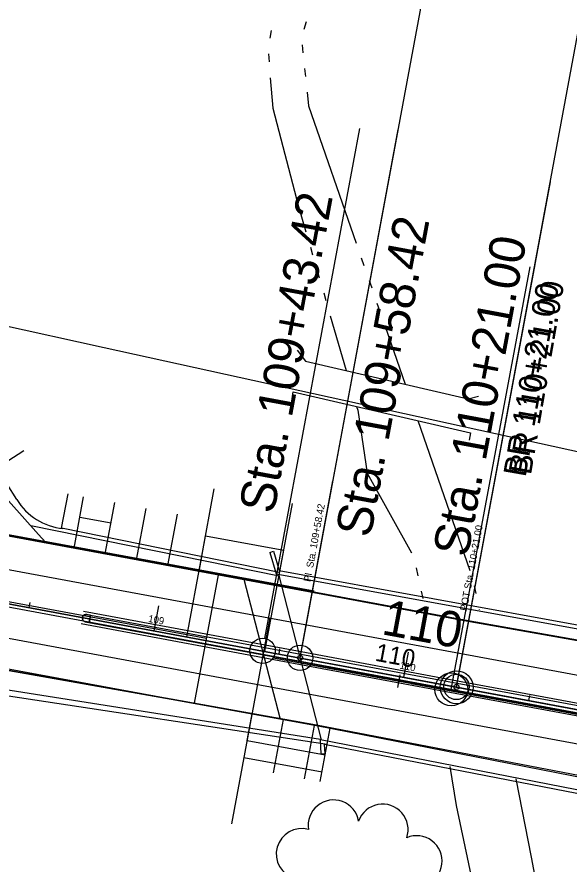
# Model space of a CAD drawing. Extents: x -25029 to 2274964, y -81170 to 687028.
# Drawn here: x -6124.7 to -5907.4, y -66347.5 to -66014 of the extents above; entities that cross this region are included whole.
import ezdxf

# ---------------------------------------------------------------- set-up
doc = ezdxf.new("R2010")
doc.units = 0
for name, color, linetype in [('81911BEA - RW_X_Fee_RW', 7, 'Continuous'), ('BD_X_Canopy', 7, 'Continuous'), ('BR_X_Rail_Object', 7, 'Continuous'), ('BRIDGE', 7, 'Continuous'), ('Default', 7, 'Continuous'), ('GE_X_CL_100', 7, 'Continuous'), ('GE_X_CL_20', 7, 'Continuous'), ('GK_Visualization', 7, 'Continuous'), ('MT_P_Edge_Line', 7, 'Continuous'), ('MT_P_Lane_Line', 7, 'Continuous'), ('PM_P_Stop_Line', 7, 'Continuous'), ('PV_X_EOP', 7, 'Continuous'), ('RD_P_Gate', 7, 'Continuous'), ('RD_X_Bedrock', 7, 'Continuous'), ('RD_X_GR_Rt', 7, 'Continuous'), ('SC_Scratch19', 7, 'Continuous'), ('TREES', 7, 'Continuous'), ('WATER', 7, 'Continuous')]:
    doc.layers.add(name, color=color, linetype=linetype)

msp = doc.modelspace()

# ---------------------------------------------------------------- linework, layer by layer
at = {"layer": '81911BEA - RW_X_Fee_RW'}
msp.add_lwpolyline([(-6132.03, -66135.01), (-6090.29, -66144.19), (-5866, -66193.53)], dxfattribs=at)
at = {"layer": 'BD_X_Canopy'}
for p, q in [((-6013.27, -66266.31), (-5950.67, -65929.34)), ((-5951.75, -66277.75), (-5889.14, -65940.78))]:
    msp.add_line(p, q, dxfattribs=at)
at = {"layer": 'BR_X_Rail_Object'}
for p, q in [((-6025.15, -66224.8), (-6023.71, -66224.38)), ((-6023.71, -66224.38), (-6021.47, -66231.93)), ((-6025.15, -66224.8), (-6022.65, -66233.24)), ((-6022.65, -66233.24), (-5898.61, -66255.9)), ((-6021.81, -66233.4), (-6004.91, -66298.54)), ((-6021.47, -66231.93), (-5900.52, -66254.02)), ((-6004.92, -66304.15), (-6005.21, -66298.48)), ((-6005.21, -66298.48), (-5881.4, -66322.56)), ((-6003.62, -66300.32), (-5882.55, -66323.86)), ((-6003.42, -66304.08), (-6003.62, -66300.32)), ((-6004.92, -66304.15), (-6003.42, -66304.08))]:
    msp.add_line(p, q, dxfattribs=at)
at = {"layer": 'BRIDGE'}
for points in [[(-6014.42, -66145.18), (-6011.18, -66149.52), (-5947.17, -66164.39), (-5943.07, -66163.3)], [(-6016.44, -66164.33), (-6015.99, -66161.61), (-5946.15, -66177.73), (-5946.74, -66180.58)]]:
    msp.add_lwpolyline(points, dxfattribs=at)
at = {"layer": 'Default'}
for p, q in [((-6023.7, -66266.35), (-5336.95, -66393.58)), ((-6023.7, -66266.35), (-5336.95, -66393.58)), ((-5974.08, -66273), (-5974.99, -66277.92)), ((-5974.53, -66275.46), (-5974.53, -66275.46))]:
    msp.add_line(p, q, dxfattribs=at)
for points in [[(-6023.7, -66266.35), (-5979.45, -66274.55)], [(-5976.99, -66275), (-5972.08, -66275.92)], [(-5969.62, -66276.37), (-5925.37, -66284.57)], [(-5925.37, -66284.57), (-5881.12, -66292.77)]]:
    msp.add_lwpolyline(points, dxfattribs=at)
at = {"layer": 'GE_X_CL_100'}
for p, q in [((-6027.1, -66258.66), (-5989.8, -66057.93)), ((-6012.36, -66261.4), (-5974.63, -66058.34)), ((-5950.83, -66272.84), (-5914.77, -66078.92)), ((-6654.13, -66147.23), (-6013.27, -66266.31)), ((-6070.71, -66255.64), (-6068.88, -66245.81)), ((-5972.39, -66273.92), (-5970.56, -66264.08)), ((-6013.27, -66266.31), (-5951.75, -66277.75)), ((-5951.75, -66277.75), (-5890.22, -66289.19))]:
    msp.add_line(p, q, dxfattribs=at)
for centre in [(-6028.02, -66263.57), (-6013.27, -66266.31), (-5951.75, -66277.75)]:
    msp.add_circle(centre, 5, dxfattribs=at)
at = {"layer": 'GE_X_CL_20'}
for p, q in [((-7122.08, -66061.19), (-5080.45, -66441.35)), ((-5953.78, -66278.73), (-5922.8, -66112.33)), ((-6013.09, -66265.33), (-6000.32, -66196.63)), ((-5951.56, -66276.77), (-5938.76, -66207.9)), ((-6119.87, -66246.51), (-6119.5, -66244.54)), ((-6070.71, -66255.64), (-6070.34, -66253.68)), ((-6021.55, -66264.78), (-6021.18, -66262.81)), ((-5972.39, -66273.92), (-5972.03, -66271.95)), ((-5923.23, -66283.06), (-5922.87, -66281.09))]:
    msp.add_line(p, q, dxfattribs=at)
for centre, radius in [((-6013.27, -66266.31), 1), ((-5953.78, -66278.73), 6.46), ((-5951.75, -66277.75), 1)]:
    msp.add_circle(centre, radius, dxfattribs=at)
at = {"layer": 'GK_Visualization'}
for p, q in [((-6654.13, -66147.23), (-6028.02, -66263.57)), ((-6028.08, -66263.64), (-6027.95, -66263.51)), ((-6028.08, -66263.51), (-6027.95, -66263.64)), ((-6028.02, -66263.57), (-6013.27, -66266.31)), ((-6013.34, -66266.38), (-6013.2, -66266.25)), ((-6013.34, -66266.25), (-6013.2, -66266.38)), ((-6013.27, -66266.31), (-5951.75, -66277.75)), ((-5951.81, -66277.82), (-5951.68, -66277.69)), ((-5951.81, -66277.69), (-5951.68, -66277.82)), ((-5951.75, -66277.75), (-5890.22, -66289.19))]:
    msp.add_line(p, q, dxfattribs=at)
at = {"layer": 'MT_P_Edge_Line'}
for p, q in [((-6028.98, -66236.72), (-6209.9, -66203.22)), ((-5948.65, -66251.71), (-6028.98, -66236.72)), ((-6098.43, -66247.95), (-6012.81, -66263.86)), ((-6096.21, -66252.43), (-6095.66, -66249.48)), ((-6099.42, -66252.85), (-6013.73, -66268.77)), ((-5899.56, -66260.43), (-5948.65, -66251.71)), ((-6012.81, -66263.86), (-5951.29, -66275.3)), ((-6147.67, -66267.61), (-6063.94, -66282.38)), ((-6013.73, -66268.77), (-5952.2, -66280.21)), ((-5951.29, -66275.3), (-5889.76, -66286.74)), ((-5952.2, -66280.21), (-5890.68, -66291.65)), ((-6063.94, -66282.38), (-6006.79, -66292.73)), ((-6006.79, -66292.73), (-5804.82, -66331.53))]:
    msp.add_line(p, q, dxfattribs=at)
msp.add_lwpolyline([(-6095.66, -66249.48), (-6096.21, -66252.43), (-6097.81, -66252.13), (-6098.24, -66251.94), (-6098.59, -66251.62), (-6098.85, -66251.11), (-6098.91, -66250.61), (-6098.77, -66250.04), (-6098.35, -66249.52), (-6097.6, -66249.19), (-6096.7, -66249.29), (-6095.96, -66249.42)], close=True, dxfattribs=at)
at = {"layer": 'MT_P_Lane_Line'}
msp.add_line((-6670.04, -66130.77), (-5796.86, -66293.03), dxfattribs=at)
msp.add_lwpolyline([(-6650.64, -66161.42), (-6015.7, -66279.4), (-5892.65, -66302.28), (-5892.6, -66302.03), (-5802.39, -66318.76)], dxfattribs=at)
at = {"layer": 'PM_P_Stop_Line'}
for p, q in [((-7120.03, -66060.65), (-5078.3, -66440.28)), ((-5951.67, -66277.89), (-5920.73, -66111.48))]:
    msp.add_line(p, q, dxfattribs=at)
msp.add_circle((-5951.67, -66277.89), 6.46, dxfattribs=at)
at = {"layer": 'PV_X_EOP'}
for p, q in [((-6028.93, -66236.47), (-6209.85, -66202.97)), ((-6021.5, -66234.22), (-6119.21, -66214.34)), ((-6035.35, -66235.29), (-6021.06, -66290.4)), ((-5948.6, -66251.46), (-6028.93, -66236.47)), ((-6097.16, -66249.2), (-6013, -66264.84)), ((-6097.87, -66252.12), (-6013.54, -66267.79)), ((-5899.51, -66260.18), (-5948.6, -66251.46)), ((-6013, -66264.84), (-5951.47, -66276.28)), ((-6147.71, -66267.85), (-6063.98, -66282.62)), ((-6013.54, -66267.79), (-5952.02, -66279.23)), ((-6005.21, -66298.48), (-6149.13, -66275.73)), ((-5951.47, -66276.28), (-5889.95, -66287.72)), ((-5952.02, -66279.23), (-5890.49, -66290.67)), ((-6063.98, -66282.62), (-6006.83, -66292.97)), ((-6006.83, -66292.97), (-5883.34, -66317.07))]:
    msp.add_line(p, q, dxfattribs=at)
msp.add_lwpolyline([(-6113.36, -66220.83), (-6116.13, -66217.76), (-6133.5, -66198.46), (-6143.95, -66181.53)], dxfattribs=at)
msp.add_arc((-6097.4, -66250.69), 1.51, 80.6844, 252.1591, dxfattribs=at)
at = {"layer": 'RD_P_Gate'}
for p, q in [((-6051.9, -66226.25), (-6047, -66199.84)), ((-6122.92, -66205.74), (-6122.92, -66205.74)), ((-6027.09, -66263.75), (-6016.27, -66205.55)), ((-6099.91, -66210.93), (-6087.62, -66213.22)), ((-6112.96, -66213.14), (-6112.96, -66213.14)), ((-6100.9, -66216.29), (-6100.9, -66216.29)), ((-6057.81, -66258.04), (-6051.9, -66226.25)), ((-6025.12, -66250.5), (-6040.2, -66331.67)), ((-6023.76, -66311.62), (-6019.85, -66290.61)), ((-6011.47, -66313.9), (-6007.56, -66292.89)), ((-6035.34, -66305.51), (-6004.61, -66311.22))]:
    msp.add_line(p, q, dxfattribs=at)
at = {"layer": 'RD_X_Bedrock'}
for p, q in [((-6132.65, -66191.52), (-6122, -66184.66)), ((-6107.08, -66215.28), (-6104.56, -66201.76)), ((-6102.18, -66223.13), (-6098.42, -66202.91)), ((-6089.89, -66225.41), (-6086.13, -66205.19)), ((-6077.6, -66227.7), (-6073.84, -66207.48)), ((-6065.31, -66229.98), (-6061.55, -66209.76)), ((-6053.02, -66232.27), (-6050.41, -66218.22)), ((-6050.41, -66218.22), (-6019.69, -66223.94)), ((-6022.3, -66237.97), (-6019.69, -66223.94)), ((-6034.09, -66298.81), (-6032.16, -66288.39)), ((-6005.32, -66315.04), (-6001.42, -66294.03)), ((-6034.09, -66298.81), (-6003.37, -66304.52))]:
    msp.add_line(p, q, dxfattribs=at)
at = {"layer": 'RD_X_GR_Rt'}
for p, q in [((-6124.65, -66203.95), (-6161.68, -66146.38)), ((-6021.32, -66232.73), (-6107.08, -66215.28)), ((-6149.48, -66277.95), (-6002.58, -66300.29))]:
    msp.add_line(p, q, dxfattribs=at)
msp.add_arc((-6104.36, -66191.87), 23.62, 210.7705, 264.6253, dxfattribs=at)
at = {"layer": 'SC_Scratch19'}
for p, q in [((-6571.38, -66135.85), (-6007.69, -66239.94)), ((-6555.19, -66165.29), (-6050.14, -66258.55)), ((-6559.91, -66190.87), (-6054.87, -66284.13)), ((-6045.42, -66232.97), (-6054.87, -66284.13))]:
    msp.add_line(p, q, dxfattribs=at)
at = {"layer": 'TREES'}
for centre, start, end in [((-6000.09, -66332.25), 9.3957, 189.3957), ((-5980.76, -66333.87), 341.0046, 161.0046), ((-6012.63, -66343.52), 74.4752, 254.4752), ((-5967.4, -66346.33), 293.0369, 113.0369)]:
    msp.add_arc(centre, 10, start, end, dxfattribs=at)
at = {"layer": 'WATER'}
for p, q in [((-6010.92, -66015.94), (-6011.78, -66018.95)), ((-6024.64, -66019.31), (-6025.13, -66022.4)), ((-6012.44, -66025.05), (-6012.12, -66028.16)), ((-6025.71, -66028.58), (-6025.46, -66031.7)), ((-6011.48, -66034.37), (-6011.15, -66037.48)), ((-6009.21, -66104.67), (-6008.34, -66107.67)), ((-5989.17, -66108.91), (-5988.14, -66111.86)), ((-6006.6, -66113.68), (-6005.72, -66116.68)), ((-5986.09, -66117.77), (-5985.07, -66120.72)), ((-6003.98, -66122.68), (-6003.11, -66125.68)), ((-5983.02, -66126.63), (-5981.99, -66129.58)), ((-6001.37, -66131.68), (-5995.11, -66153.25)), ((-5966.98, -66172.93), (-5946.52, -66231.99)), ((-5967.59, -66230.92), (-5966.93, -66233.98)), ((-5965.6, -66240.09), (-5964.98, -66242.94)), ((-5944.81, -66237.99), (-5944.15, -66241.04)), ((-5942.82, -66247.15), (-5942.79, -66247.28))]:
    msp.add_line(p, q, dxfattribs=at)
for points in [[(-6024.97, -66037.93), (-6024.01, -66049.91), (-6013.87, -66088.61), (-6010.95, -66098.67)], [(-6010.51, -66043.7), (-6009.96, -66049), (-5991.22, -66103.01)], [(-5979.94, -66135.48), (-5978.62, -66139.3), (-5971.92, -66158.64)], [(-5991.01, -66167.38), (-5990.6, -66168.78), (-5986.92, -66193.66), (-5969.48, -66225.03)], [(-5954.31, -66309.05), (-5951.89, -66324.49), (-5942.09, -66370.33)], [(-5928.41, -66313.94), (-5922.4, -66344.76), (-5916.58, -66375.31)]]:
    msp.add_lwpolyline(points, dxfattribs=at)

# ---------------------------------------------------------------- texts
at = {"layer": 'Default'}
msp.add_text('110', height=7, rotation=349.5038, dxfattribs=at).set_placement((-5984.05, -66267.4))
at = {"layer": 'GE_X_CL_100'}
for s, rotation, p in [('Sta. 109+43.42', 79.4735, (-6023.61, -66209.97)), ('Sta. 109+58.42', 79.4735, (-5985.6, -66219.37)), ('Sta. 110+21.00', 79.4669, (-5947.33, -66227.06)), ('110', 349.4669, (-5981.62, -66256.94))]:
    msp.add_text(s, height=14, rotation=rotation, dxfattribs=at).set_placement(p)
at = {"layer": 'GE_X_CL_20'}
for s, height, rotation, p in [('BR 110+21.00', 8.96, 80.1234, (-5924.54, -66195.42)), ('PI  Sta. 109+58.42', 2.8, 79.4735, (-6009.17, -66236.56)), ('POT Sta. 110+21.00', 2.8, 79.4669, (-5947.64, -66248)), ('109', 2.8, 349.4735, (-6073.17, -66252.13)), ('110', 2.8, 349.4669, (-5974.24, -66270.52))]:
    msp.add_text(s, height=height, rotation=rotation, dxfattribs=at).set_placement(p)
at = {"layer": 'GK_Visualization'}
for s, p in [('155', (-6028.02, -66263.57)), ('41', (-6013.27, -66266.31)), ('42', (-5951.75, -66277.75))]:
    msp.add_text(s, height=0.14, dxfattribs=at).set_placement(p)
at = {"layer": 'PM_P_Stop_Line'}
msp.add_text('BR 110+21.00', height=8.96, rotation=80.1381, dxfattribs=at).set_placement((-5922.45, -66194.57))

doc.saveas('drawing.dxf')
